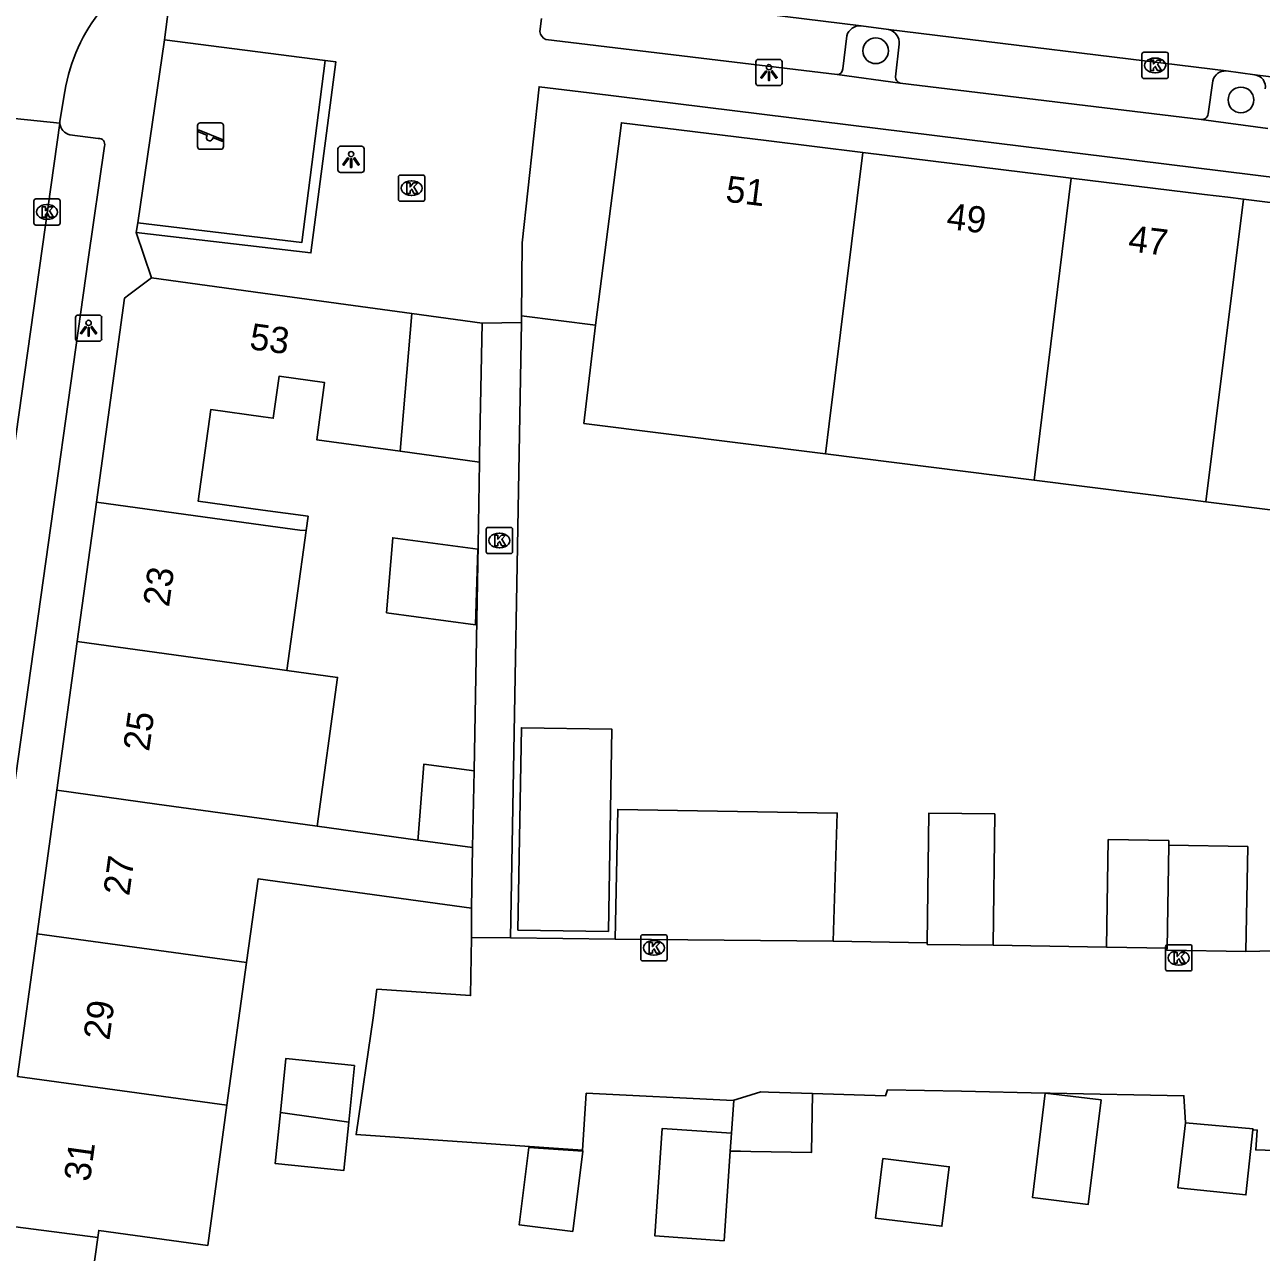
# Model space of a CAD drawing. Extents: x 161696 to 162377, y 380761 to 381673.
# Drawn here: x 161990.93 to 162038.01, y 381421.78 to 381468.54 of the extents above; entities that cross this region are included whole.
import ezdxf

# ---------------------------------------------------------------- set-up
doc = ezdxf.new("R2010")
doc.units = 0
for name, color, linetype in [('IMGEO_Boom', 7, 'Continuous'), ('IMGEO_Erf', 7, 'Continuous'), ('IMGEO_Haag', 7, 'Continuous'), ('IMGEO_Kolk', 7, 'Continuous'), ('IMGEO_Lichtpunt', 7, 'Continuous'), ('IMGEO_Pand', 7, 'Continuous'), ('IMGEO_Pand_nummerreeks', 7, 'Continuous'), ('IMGEO_Parkeervlak_open', 7, 'Continuous'), ('IMGEO_Rijbaan_lokaal_open', 7, 'Continuous'), ('IMGEO_Speelvoorziening', 7, 'Continuous'), ('IMGEO_Voetpad_open', 7, 'Continuous')]:
    doc.layers.add(name, color=color, linetype=linetype)

msp = doc.modelspace()

# ---------------------------------------------------------------- linework, layer by layer
at = {"layer": 'IMGEO_Boom'}
for centre in [(162023.326, 381467.544), (162037.234, 381465.673)]:
    msp.add_circle(centre, 0.489, dxfattribs=at)
at = {"layer": 'IMGEO_Erf'}
msp.add_lwpolyline([(162012.661, 381457.098), (162009.841, 381457.45)], dxfattribs=at)
at = {"layer": 'IMGEO_Haag'}
msp.add_lwpolyline([(162002.365, 381467.173), (162001.475, 381460.242), (161995.23, 381460.996)], dxfattribs=at)
at = {"layer": 'IMGEO_Kolk'}
for p, q in [((162033.465, 381466.563), (162033.465, 381467.415)), ((162033.54, 381467.489), (162034.392, 381467.489)), ((162034.466, 381467.415), (162034.466, 381466.563)), ((162033.953, 381467.269), (162033.978, 381467.269)), ((162034.392, 381466.489), (162033.54, 381466.489)), ((162033.976, 381466.709), (162033.951, 381466.709)), ((162005.155, 381461.886), (162005.155, 381462.738)), ((162005.23, 381462.812), (162006.082, 381462.812)), ((162006.156, 381462.738), (162006.156, 381461.886)), ((162005.643, 381462.592), (162005.668, 381462.592)), ((161991.274, 381460.979), (161991.274, 381461.831)), ((161991.349, 381461.905), (161992.201, 381461.905)), ((161992.275, 381461.831), (161992.275, 381460.979)), ((162006.082, 381461.812), (162005.23, 381461.812)), ((162005.666, 381462.032), (162005.641, 381462.032)), ((161991.762, 381461.685), (161991.787, 381461.685)), ((161992.201, 381460.905), (161991.349, 381460.905)), ((161991.785, 381461.125), (161991.76, 381461.125)), ((162008.5, 381448.464), (162008.5, 381449.316)), ((162008.575, 381449.39), (162009.427, 381449.39)), ((162008.988, 381449.17), (162009.013, 381449.17)), ((162009.501, 381449.316), (162009.501, 381448.464)), ((162009.011, 381448.61), (162008.986, 381448.61)), ((162009.427, 381448.39), (162008.575, 381448.39)), ((162014.381, 381432.947), (162014.381, 381433.799)), ((162014.456, 381433.873), (162015.308, 381433.873)), ((162014.869, 381433.653), (162014.894, 381433.653)), ((162015.382, 381433.799), (162015.382, 381432.947)), ((162034.44, 381433.492), (162035.292, 381433.492)), ((162014.892, 381433.093), (162014.867, 381433.093)), ((162034.365, 381432.566), (162034.365, 381433.418)), ((162034.853, 381433.272), (162034.878, 381433.272)), ((162035.366, 381433.418), (162035.366, 381432.566)), ((162015.308, 381432.873), (162014.456, 381432.873)), ((162034.876, 381432.712), (162034.851, 381432.712)), ((162035.292, 381432.492), (162034.44, 381432.492))]:
    msp.add_line(p, q, dxfattribs=at)
for points in [[(162033.465, 381466.563), (162033.465, 381467.415)], [(162033.54, 381467.489), (162034.392, 381467.489)], [(162034.466, 381467.415), (162034.466, 381466.563)], [(162033.786, 381467.189), (162033.909, 381467.189), (162033.909, 381467.038), (162034.039, 381467.189), (162034.203, 381467.189), (162034.057, 381467.038), (162034.21, 381466.789), (162034.058, 381466.789), (162033.973, 381466.953), (162033.909, 381466.886), (162033.909, 381466.789), (162033.786, 381466.789), (162033.786, 381467.189)], [(162034.392, 381466.489), (162033.54, 381466.489)], [(162005.155, 381461.886), (162005.155, 381462.738)], [(162005.23, 381462.812), (162006.082, 381462.812)], [(162006.156, 381462.738), (162006.156, 381461.886)], [(162005.476, 381462.512), (162005.599, 381462.512), (162005.599, 381462.361), (162005.729, 381462.512), (162005.893, 381462.512), (162005.747, 381462.361), (162005.9, 381462.112), (162005.748, 381462.112), (162005.663, 381462.276), (162005.599, 381462.209), (162005.599, 381462.112), (162005.476, 381462.112), (162005.476, 381462.512)], [(161991.274, 381460.979), (161991.274, 381461.831)], [(161991.349, 381461.905), (161992.201, 381461.905)], [(161992.275, 381461.831), (161992.275, 381460.979)], [(162006.082, 381461.812), (162005.23, 381461.812)], [(161991.595, 381461.605), (161991.718, 381461.605), (161991.718, 381461.454), (161991.848, 381461.605), (161992.012, 381461.605), (161991.866, 381461.454), (161992.019, 381461.205), (161991.867, 381461.205), (161991.782, 381461.369), (161991.718, 381461.302), (161991.718, 381461.205), (161991.595, 381461.205), (161991.595, 381461.605)], [(161992.201, 381460.905), (161991.349, 381460.905)], [(162008.5, 381448.464), (162008.5, 381449.316)], [(162008.575, 381449.39), (162009.427, 381449.39)], [(162008.821, 381449.09), (162008.944, 381449.09), (162008.944, 381448.939), (162009.074, 381449.09), (162009.238, 381449.09), (162009.092, 381448.939), (162009.245, 381448.69), (162009.093, 381448.69), (162009.008, 381448.854), (162008.944, 381448.787), (162008.944, 381448.69), (162008.821, 381448.69), (162008.821, 381449.09)], [(162009.501, 381449.316), (162009.501, 381448.464)], [(162009.427, 381448.39), (162008.575, 381448.39)], [(162014.381, 381432.947), (162014.381, 381433.799)], [(162014.456, 381433.873), (162015.308, 381433.873)], [(162014.702, 381433.573), (162014.825, 381433.573), (162014.825, 381433.422), (162014.955, 381433.573), (162015.119, 381433.573), (162014.973, 381433.422), (162015.126, 381433.173), (162014.974, 381433.173), (162014.889, 381433.337), (162014.825, 381433.27), (162014.825, 381433.173), (162014.702, 381433.173), (162014.702, 381433.573)], [(162015.382, 381433.799), (162015.382, 381432.947)], [(162034.44, 381433.492), (162035.292, 381433.492)], [(162034.365, 381432.566), (162034.365, 381433.418)], [(162034.686, 381433.192), (162034.809, 381433.192), (162034.809, 381433.041), (162034.939, 381433.192), (162035.103, 381433.192), (162034.957, 381433.041), (162035.11, 381432.792), (162034.958, 381432.792), (162034.873, 381432.956), (162034.809, 381432.889), (162034.809, 381432.792), (162034.686, 381432.792), (162034.686, 381433.192)], [(162035.366, 381433.418), (162035.366, 381432.566)], [(162015.308, 381432.873), (162014.456, 381432.873)], [(162035.292, 381432.492), (162034.44, 381432.492)]]:
    msp.add_lwpolyline(points, dxfattribs=at)
for centre, start, end in [((162033.542, 381467.413), 91.552, 178.448), ((162033.542, 381467.413), 91.552, 178.448), ((162034.39, 381467.413), 1.552, 88.448), ((162034.39, 381467.413), 1.552, 88.448), ((162033.542, 381466.565), 181.552, 268.448), ((162033.542, 381466.565), 181.552, 268.448), ((162034.39, 381466.565), 271.552, 358.448), ((162034.39, 381466.565), 271.552, 358.448), ((162005.232, 381462.736), 91.552, 178.448), ((162005.232, 381462.736), 91.552, 178.448), ((162006.08, 381462.736), 1.552, 88.448), ((162006.08, 381462.736), 1.552, 88.448), ((161991.351, 381461.829), 91.552, 178.448), ((161991.351, 381461.829), 91.552, 178.448), ((161992.199, 381461.829), 1.552, 88.448), ((161992.199, 381461.829), 1.552, 88.448), ((162005.232, 381461.888), 181.552, 268.448), ((162005.232, 381461.888), 181.552, 268.448), ((162006.08, 381461.888), 271.552, 358.448), ((162006.08, 381461.888), 271.552, 358.448), ((161991.351, 381460.981), 181.552, 268.448), ((161991.351, 381460.981), 181.552, 268.448), ((161992.199, 381460.981), 271.552, 358.448), ((161992.199, 381460.981), 271.552, 358.448), ((162008.577, 381449.314), 91.552, 178.448), ((162008.577, 381449.314), 91.552, 178.448), ((162009.425, 381449.314), 1.552, 88.448), ((162009.425, 381449.314), 1.552, 88.448), ((162008.577, 381448.466), 181.552, 268.448), ((162008.577, 381448.466), 181.552, 268.448), ((162009.425, 381448.466), 271.552, 358.448), ((162009.425, 381448.466), 271.552, 358.448), ((162014.458, 381433.797), 91.552, 178.448), ((162014.458, 381433.797), 91.552, 178.448), ((162015.306, 381433.797), 1.552, 88.448), ((162015.306, 381433.797), 1.552, 88.448), ((162034.442, 381433.416), 91.552, 178.448), ((162034.442, 381433.416), 91.552, 178.448), ((162035.29, 381433.416), 1.552, 88.448), ((162035.29, 381433.416), 1.552, 88.448), ((162014.458, 381432.949), 181.552, 268.448), ((162014.458, 381432.949), 181.552, 268.448), ((162015.306, 381432.949), 271.552, 358.448), ((162015.306, 381432.949), 271.552, 358.448), ((162034.442, 381432.568), 181.552, 268.448), ((162034.442, 381432.568), 181.552, 268.448), ((162035.29, 381432.568), 271.552, 358.448), ((162035.29, 381432.568), 271.552, 358.448)]:
    msp.add_arc(centre, 0.0765, start, end, dxfattribs=at)
for centre, major_axis, ratio, start_param, end_param in [((162033.952, 381466.989), (-0.387, 0.002), 0.722429, 4.712389, 7.853982), ((162033.977, 381466.989), (-0.39, 0.002), 0.717154, 1.570796, 4.712389), ((162005.642, 381462.312), (-0.387, 0.002), 0.722429, 4.712389, 7.853982), ((162005.667, 381462.312), (-0.39, 0.002), 0.717154, 1.570796, 4.712389), ((161991.761, 381461.405), (-0.387, 0.002), 0.722429, 4.712389, 7.853982), ((161991.786, 381461.405), (-0.39, 0.002), 0.717154, 1.570796, 4.712389), ((162008.987, 381448.89), (-0.387, 0.002), 0.722429, 4.712389, 7.853982), ((162009.012, 381448.89), (-0.39, 0.002), 0.717154, 1.570796, 4.712389), ((162014.868, 381433.373), (-0.387, 0.002), 0.722429, 4.712389, 7.853982), ((162014.893, 381433.373), (-0.39, 0.002), 0.717154, 1.570796, 4.712389), ((162034.852, 381432.992), (-0.387, 0.002), 0.722429, 4.712389, 7.853982), ((162034.877, 381432.992), (-0.39, 0.002), 0.717154, 1.570796, 4.712389)]:
    msp.add_ellipse(centre, major_axis=major_axis, ratio=ratio, start_param=start_param, end_param=end_param, dxfattribs=at)
at = {"layer": 'IMGEO_Lichtpunt'}
for p, q in [((162018.765, 381467.122), (162018.765, 381466.315)), ((162018.765, 381467.122), (162018.765, 381466.315)), ((162019.667, 381467.217), (162018.859, 381467.217)), ((162019.667, 381467.217), (162018.859, 381467.217)), ((162019.761, 381466.315), (162019.761, 381467.122)), ((162019.761, 381466.315), (162019.761, 381467.122)), ((162018.859, 381466.221), (162019.667, 381466.221)), ((162018.859, 381466.221), (162019.667, 381466.221)), ((162002.854, 381463.811), (162002.854, 381463.004)), ((162002.854, 381463.811), (162002.854, 381463.004)), ((162003.756, 381463.906), (162002.948, 381463.906)), ((162003.756, 381463.906), (162002.948, 381463.906)), ((162003.85, 381463.004), (162003.85, 381463.811)), ((162003.85, 381463.004), (162003.85, 381463.811)), ((162002.948, 381462.91), (162003.756, 381462.91)), ((162002.948, 381462.91), (162003.756, 381462.91)), ((161992.861, 381457.383), (161992.861, 381456.576)), ((161992.861, 381457.383), (161992.861, 381456.576)), ((161993.763, 381457.478), (161992.955, 381457.478)), ((161993.763, 381457.478), (161992.955, 381457.478)), ((161993.857, 381456.576), (161993.857, 381457.383)), ((161993.857, 381456.576), (161993.857, 381457.383)), ((161992.955, 381456.482), (161993.763, 381456.482)), ((161992.955, 381456.482), (161993.763, 381456.482))]:
    msp.add_line(p, q, dxfattribs=at)
for points in [[(162019.139, 381466.786), (162019.178, 381466.758), (162018.99, 381466.496), (162018.952, 381466.523), (162019.139, 381466.786)], [(162019.241, 381466.738), (162019.288, 381466.738), (162019.288, 381466.416), (162019.241, 381466.416), (162019.241, 381466.738)], [(162019.351, 381466.758), (162019.389, 381466.785), (162019.576, 381466.523), (162019.537, 381466.495), (162019.351, 381466.758)], [(162003.228, 381463.475), (162003.267, 381463.447), (162003.079, 381463.185), (162003.041, 381463.212), (162003.228, 381463.475)], [(162003.33, 381463.427), (162003.377, 381463.427), (162003.377, 381463.105), (162003.33, 381463.105), (162003.33, 381463.427)], [(162003.44, 381463.447), (162003.478, 381463.474), (162003.665, 381463.212), (162003.626, 381463.184), (162003.44, 381463.447)], [(161993.235, 381457.047), (161993.274, 381457.019), (161993.086, 381456.757), (161993.048, 381456.784), (161993.235, 381457.047)], [(161993.447, 381457.019), (161993.485, 381457.046), (161993.672, 381456.784), (161993.633, 381456.756), (161993.447, 381457.019)], [(161993.337, 381456.999), (161993.384, 381456.999), (161993.384, 381456.677), (161993.337, 381456.677), (161993.337, 381456.999)]]:
    msp.add_lwpolyline(points, dxfattribs=at)
for centre in [(162019.264, 381466.92), (162003.353, 381463.609), (161993.36, 381457.181)]:
    msp.add_circle(centre, 0.0994, dxfattribs=at)
for centre, start, end in [((162018.859, 381467.122), 90, 180), ((162018.859, 381467.122), 90, 180), ((162019.667, 381467.122), 0, 90), ((162019.667, 381467.122), 0, 90), ((162018.859, 381466.315), 180, 270), ((162018.859, 381466.315), 180, 270), ((162019.667, 381466.315), 270, 0), ((162019.667, 381466.315), 270, 360), ((162002.948, 381463.811), 90, 180), ((162002.948, 381463.811), 90, 180), ((162003.756, 381463.811), 0, 90), ((162003.756, 381463.811), 0, 90), ((162002.948, 381463.004), 180, 270), ((162002.948, 381463.004), 180, 270), ((162003.756, 381463.004), 270, 0), ((162003.756, 381463.004), 270, 360), ((161992.955, 381457.383), 90, 180), ((161992.955, 381457.383), 90, 180), ((161993.763, 381457.383), 0, 90), ((161993.763, 381457.383), 0, 90), ((161992.955, 381456.576), 180, 270), ((161992.955, 381456.576), 180, 270), ((161993.763, 381456.576), 270, 0), ((161993.763, 381456.576), 270, 360)]:
    msp.add_arc(centre, 0.0946, start, end, dxfattribs=at)
at = {"layer": 'IMGEO_Pand'}
for points in [[(162022.833, 381463.674), (162019.161, 381464.126), (162013.647, 381464.806), (162012.661, 381457.098)], [(162021.418, 381452.194), (162021.559, 381453.332), (162022.833, 381463.674)], [(162030.773, 381462.696), (162022.833, 381463.674)], [(162029.356, 381451.194), (162029.498, 381452.348), (162029.651, 381453.59), (162030.773, 381462.696)], [(162037.325, 381461.889), (162036.728, 381461.963), (162035.841, 381462.072), (162030.773, 381462.696)], [(162035.902, 381450.369), (162037.325, 381461.889)], [(162045.265, 381460.911), (162044.668, 381460.985), (162037.325, 381461.889)], [(161995.752, 381458.898), (161994.895, 381458.248), (161994.73, 381458.123), (161993.66, 381450.349)], [(162005.671, 381457.533), (161999.995, 381458.314), (161995.752, 381458.898)], [(162005.216, 381452.295), (162005.671, 381457.533)], [(162008.349, 381457.165), (162005.671, 381457.533)], [(162008.241, 381451.878), (162008.247, 381452.167), (162008.349, 381457.165)], [(162021.418, 381452.194), (162012.217, 381453.353), (162012.661, 381457.098)], [(162001.64, 381449.265), (162001.715, 381449.811), (161999.999, 381450.047), (161997.532, 381450.387), (161998.012, 381453.875), (162000, 381453.602), (162000.389, 381453.549), (162000.609, 381455.146), (162002.346, 381454.907), (162002.047, 381452.731), (162005.216, 381452.295)], [(162005.216, 381452.295), (162008.241, 381451.878)], [(162029.356, 381451.194), (162021.418, 381452.194)], [(162035.902, 381450.369), (162035.309, 381450.444), (162029.356, 381451.194)], [(162043.986, 381450.552), (162043.84, 381449.369), (162043.247, 381449.444), (162042.131, 381449.585), (162035.902, 381450.369)], [(161993.66, 381450.349), (161992.93, 381445.039)], [(161993.66, 381450.349), (162000, 381449.477), (162001.397, 381449.285), (162001.64, 381449.265)], [(162000.907, 381443.942), (162001.64, 381449.265)], [(162004.706, 381446.139), (162004.941, 381448.993), (162008.183, 381448.556), (162008.096, 381445.682), (162004.706, 381446.139)], [(161992.93, 381445.039), (161992.151, 381439.374)], [(162000.907, 381443.942), (162000, 381444.067), (161992.93, 381445.039)], [(162002.059, 381438.009), (162002.838, 381443.677), (162000.907, 381443.942)], [(162013.153, 381433.992), (162009.706, 381434.051), (162009.837, 381441.759), (162013.284, 381441.7), (162013.153, 381433.992)], [(162005.899, 381437.48), (162005.907, 381437.592), (162006.128, 381440.373), (162008.043, 381440.122)], [(162008.043, 381440.122), (162007.981, 381437.194)], [(161992.151, 381439.374), (161991.399, 381433.91)], [(161992.151, 381439.374), (161995.955, 381438.85), (162000.127, 381438.275), (162002.059, 381438.009)], [(162025.29, 381433.564), (162025.347, 381438.501), (162027.861, 381438.472), (162027.803, 381433.472)], [(162005.899, 381437.48), (162002.059, 381438.009)], [(162007.981, 381437.194), (162005.899, 381437.48)], [(162032.11, 381433.4), (162032.179, 381437.496), (162034.486, 381437.458), (162034.483, 381437.282)], [(162034.418, 381433.362), (162034.483, 381437.282)], [(162034.483, 381437.282), (162037.49, 381437.232), (162037.423, 381433.233)], [(162007.942, 381434.882), (162007.981, 381437.194)], [(162007.942, 381434.882), (161999.815, 381436.001), (161999.376, 381432.813)], [(161991.399, 381433.91), (161990.651, 381428.473)], [(161999.376, 381432.813), (161991.399, 381433.91)], [(162027.803, 381433.472), (162025.289, 381433.501), (162025.29, 381433.564)], [(162032.11, 381433.4), (162034.418, 381433.362)], [(162034.418, 381433.362), (162034.416, 381433.283), (162037.423, 381433.233)], [(161999.376, 381432.813), (161998.627, 381427.376)], [(162000.663, 381427.096), (162000.874, 381429.158), (162003.483, 381428.891), (162003.263, 381426.738)], [(161990.651, 381428.473), (161998.627, 381427.376)], [(162017.923, 381427.565), (162018.215, 381427.655), (162018.958, 381427.885), (162019.245, 381427.876), (162020.925, 381427.821)], [(162029.785, 381427.843), (162031.91, 381427.58), (162031.418, 381423.6), (162029.292, 381423.863), (162029.785, 381427.843)], [(161998.627, 381427.376), (161997.893, 381422.039), (161993.745, 381422.61), (161993.707, 381422.337)], [(162020.925, 381427.821), (162020.88, 381425.571), (162018.571, 381425.618), (162018.175, 381425.626), (162017.79, 381425.634)], [(162017.837, 381426.31), (162017.923, 381427.565)], [(162003.263, 381426.738), (162003.073, 381424.889), (162000.465, 381425.156), (162000.663, 381427.096)], [(162000.663, 381427.096), (162003.263, 381426.738)], [(162017.79, 381425.634), (162017.554, 381422.215), (162014.92, 381422.397), (162015.202, 381426.492), (162017.837, 381426.31)], [(162035.121, 381426.707), (162034.833, 381424.234), (162037.422, 381423.964), (162037.687, 381426.437)], [(162037.687, 381426.437), (162037.692, 381426.483), (162035.121, 381426.707)], [(162017.79, 381425.634), (162017.837, 381426.31)], [(162011.798, 381422.565), (162009.754, 381422.819), (162010.122, 381425.769), (162012.18, 381425.63), (162011.798, 381422.565)], [(162023.599, 381425.35), (162026.128, 381425.037), (162025.847, 381422.766), (162023.318, 381423.079), (162023.599, 381425.35)], [(161989.876, 381422.84), (161993.707, 381422.337)], [(161993.707, 381422.337), (161993.258, 381419.07), (161995.79, 381418.722), (161996.237, 381418.66), (161997.866, 381418.436)]]:
    msp.add_lwpolyline(points, dxfattribs=at)
at = {"layer": 'IMGEO_Parkeervlak_open'}
for points in [[(162022.071, 381466.857), (162022.227, 381468.115)], [(162024.22, 381467.794), (162024.077, 381466.552)], [(162035.983, 381465.146), (162036.165, 381466.401)], [(162013.413, 381433.698), (162013.503, 381438.644), (162021.866, 381438.506), (162021.709, 381433.63)]]:
    msp.add_lwpolyline(points, dxfattribs=at)
for centre, radius, start, end in [((162022.734, 381467.971), 0.528, 86.1407, 164.112), ((162023.703, 381467.848), 0.52, 354.0766, 77.5764), ((162021.854, 381466.858), 0.217, 272.0543, 359.8329), ((162024.312, 381466.542), 0.235, 177.6245, 257.2574), ((162036.634, 381466.296), 0.481, 86.4637, 167.3863), ((162037.702, 381466.173), 0.46, 350.5419, 82.0499), ((162035.747, 381465.16), 0.236, 264.0952, 356.6339)]:
    msp.add_arc(centre, radius, start, end, dxfattribs=at)
at = {"layer": 'IMGEO_Rijbaan_lokaal_open'}
for points in [[(162010.277, 381470.05), (162022.77, 381468.497)], [(162022.77, 381468.497), (162023.815, 381468.355)], [(162023.815, 381468.355), (162036.664, 381466.776)], [(162036.664, 381466.776), (162037.766, 381466.628)], [(162037.766, 381466.628), (162050.072, 381465.134)], [(161992.268, 381464.789), (161992.268, 381464.828), (161992.27, 381464.867), (161992.458, 381465.994)], [(161987.441, 381465.283), (161992.268, 381464.789)], [(161992.268, 381464.789), (161985.461, 381416.455)], [(162008.349, 381457.165), (162009.837, 381457.195)], [(162009.837, 381457.195), (162009.423, 381433.751)], [(162008.241, 381451.878), (162008.188, 381448.726), (162008.043, 381440.122)], [(162007.937, 381433.771), (162007.942, 381434.882)], [(162009.423, 381433.751), (162007.937, 381433.771)]]:
    msp.add_lwpolyline(points, dxfattribs=at)
msp.add_arc((161998.878, 381464.993), 6.497, 109.7334, 171.1397, dxfattribs=at)
at = {"layer": 'IMGEO_Speelvoorziening'}
for p, q in [((161997.506, 381463.895), (161997.506, 381464.695)), ((161997.506, 381464.695), (161997.506, 381463.895)), ((161997.606, 381464.795), (161998.396, 381464.795)), ((161998.396, 381464.795), (161997.606, 381464.795)), ((161998.496, 381464.695), (161998.496, 381463.895)), ((161998.496, 381463.895), (161998.496, 381464.695)), ((161997.889, 381464.323), (161997.55, 381464.46)), ((161997.575, 381464.52), (161998.451, 381464.167)), ((161998.427, 381464.107), (161998.087, 381464.244)), ((161998.396, 381463.795), (161997.606, 381463.795)), ((161997.606, 381463.795), (161998.396, 381463.795))]:
    msp.add_line(p, q, dxfattribs=at)
for centre, radius, start, end in [((161997.606, 381464.695), 0.1, 90, 180), ((161997.606, 381464.695), 0.1, 90, 180), ((161998.396, 381464.695), 0.1, 0, 90), ((161998.396, 381464.695), 0.1, 360, 90), ((161997.563, 381464.49), 0.0327, 68.078, 248.078), ((161997.968, 381464.233), 0.12, 130.9928, 5.1632), ((161998.439, 381464.137), 0.0327, 248.078, 68.078), ((161997.606, 381463.895), 0.1, 180, 270), ((161997.606, 381463.895), 0.1, 180, 270), ((161998.396, 381463.895), 0.1, 270, 0), ((161998.396, 381463.895), 0.1, 270, 0)]:
    msp.add_arc(centre, radius, start, end, dxfattribs=at)
at = {"layer": 'IMGEO_Voetpad_open'}
for points in [[(161996.463, 381469.649), (161996.255, 381467.963)], [(162010.604, 381468.769), (162010.537, 381468.282)], [(161995.23, 381460.996), (161996.255, 381467.963)], [(161996.255, 381467.963), (162002.365, 381467.173)], [(162010.767, 381467.97), (162021.862, 381466.641)], [(161995.175, 381460.621), (162001.825, 381459.846), (162002.777, 381467.12), (162002.365, 381467.173)], [(162021.862, 381466.641), (162024.26, 381466.313)], [(162126, 381451.921), (162122.221, 381452.37), (162012.415, 381465.943), (162010.512, 381466.174), (162009.866, 381460.235), (162009.841, 381457.45)], [(162024.26, 381466.313), (162035.723, 381464.925)], [(162035.723, 381464.925), (162038.251, 381464.586)], [(161993.721, 381464.21), (161992.647, 381464.345)], [(161987.359, 381416.925), (161993.343, 381459.598), (161993.96, 381463.909)], [(161995.23, 381460.996), (161995.175, 381460.621)], [(161995.175, 381460.621), (161995.752, 381458.898)], [(162009.841, 381457.45), (162009.837, 381457.195)], [(162017.923, 381427.565), (162017.897, 381427.556), (162012.305, 381427.831), (162012.17, 381425.661), (162003.546, 381426.259), (162004.197, 381430.712), (162004.334, 381431.795), (162007.901, 381431.557), (162007.937, 381433.771)], [(162009.423, 381433.751), (162013.413, 381433.698)], [(162021.709, 381433.63), (162013.413, 381433.698)], [(162021.709, 381433.63), (162025.29, 381433.564)], [(162027.803, 381433.472), (162032.11, 381433.4)], [(162037.423, 381433.233), (162039.025, 381433.266)], [(162029.785, 381427.843), (162026.596, 381427.908), (162023.78, 381427.965), (162023.697, 381427.732), (162020.925, 381427.821)], [(162035.121, 381426.707), (162035.061, 381427.736), (162029.972, 381427.839), (162029.785, 381427.843)], [(162046.368, 381426.193), (162046.425, 381427.298), (162040.442, 381427.63), (162040.314, 381425.595), (162037.796, 381425.675), (162037.852, 381426.429), (162037.687, 381426.437)]]:
    msp.add_lwpolyline(points, dxfattribs=at)
for centre, radius, start, end in [((162010.941, 381468.339), 0.408, 188.0633, 244.7304), ((161992.751, 381464.817), 0.483, 183.3446, 257.6238), ((161993.749, 381463.987), 0.225, 339.6496, 97.2509)]:
    msp.add_arc(centre, radius, start, end, dxfattribs=at)

# ---------------------------------------------------------------- texts
at = {"layer": 'IMGEO_Pand_nummerreeks'}
for s, rotation, p in [('51', 352.9813, (162017.578, 381461.802)), ('49', 352.9813, (162025.991, 381460.766)), ('47', 352.9813, (162032.909, 381459.914)), ('53', 352.272, (161999.453, 381456.183)), ('23', 82.1668, (161996.418, 381446.332)), ('25', 82.1668, (161995.661, 381440.83)), ('27', 82.1679, (161994.905, 381435.328)), ('29', 82.1668, (161994.147, 381429.826)), ('31', 82.1668, (161993.406, 381424.437))]:
    msp.add_text(s, height=1, rotation=rotation, dxfattribs=at).set_placement(p)

doc.saveas('drawing.dxf')
